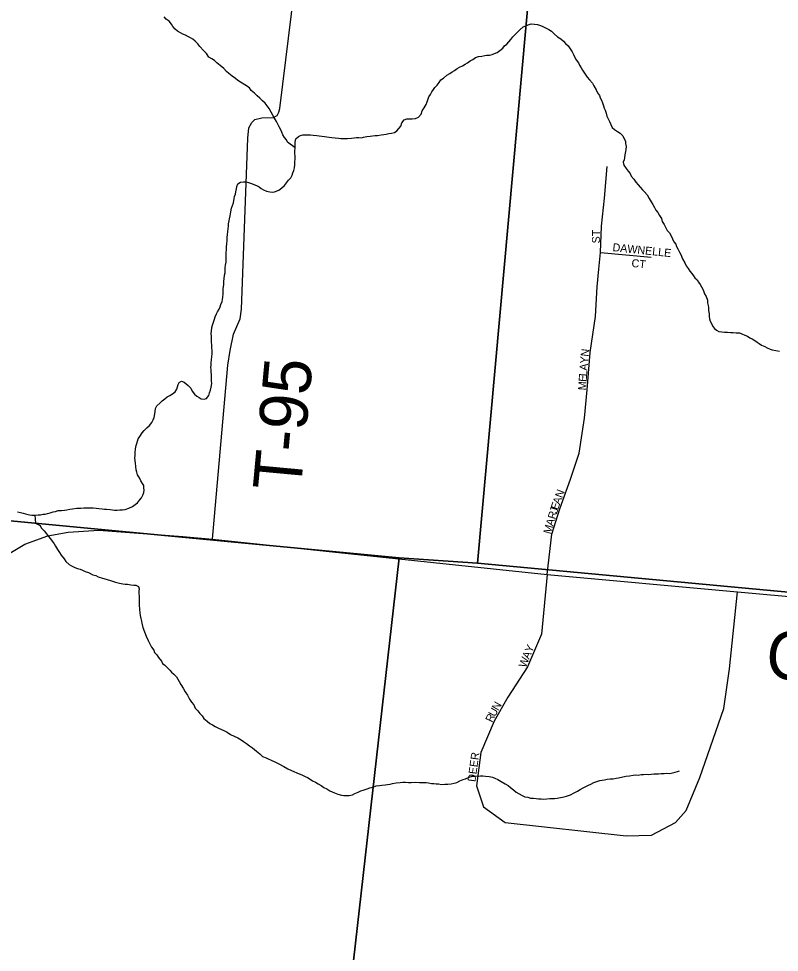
# Model space of a CAD drawing. Extents: x 1310247 to 1664935, y 284496 to 704931.
# Drawn here: x 1500791 to 1505542, y 528049 to 533879 of the extents above; entities that cross this region are included whole.
import ezdxf

# ---------------------------------------------------------------- set-up
doc = ezdxf.new("R2010")
doc.units = 0
for name, color, linetype in [('GM_P_State_Location', 7, 'Continuous'), ('GM_X_County', 7, 'Continuous'), ('GM_X_County_Road_Text', 7, 'Continuous'), ('GM_X_County_Subdivision_Text', 7, 'Continuous'), ('GM_X_Minor_River_Text', 7, 'Continuous'), ('GM_X_State_Location', 7, 'Continuous'), ('GM_X_Township_Road', 7, 'Continuous'), ('GM_X_Township_Subdivision', 7, 'Continuous')]:
    doc.layers.add(name, color=color, linetype=linetype)

msp = doc.modelspace()

# ---------------------------------------------------------------- linework, layer by layer
at = {"layer": 'GM_X_County'}
for points in [[(1504265.1, 537211.9), (1503657, 530478.8), (1503167.8, 530511.9), (1498155.8, 530987.7), (1498759.4, 537695)], [(1504265.1, 537211.9), (1509753.1, 536749.2), (1509752.4, 536705.9), (1509175.9, 529957.5), (1508208, 530053.6), (1503657, 530478.8)], [(1497814.5, 531020.1), (1498155.8, 530987.7), (1503167.8, 530511.9), (1502528.3, 524873.1), (1497307.8, 525426.7)], [(1503657, 530478.8), (1508208, 530053.6), (1507676.2, 524402.8), (1502528.3, 524873.1), (1503167.8, 530511.9)]]:
    msp.add_lwpolyline(points, close=True, dxfattribs=at)
at = {"layer": 'GM_X_County_Road_Text'}
msp.add_lwpolyline([(1497222.8, 527753.9), (1497626.3, 528127.4), (1497701.7, 528213), (1497824.4, 528294.3), (1497954.8, 528382.1), (1498134.3, 528503.5), (1499041.6, 529314), (1499267.1, 529514.8), (1499653, 529854.3), (1499750.5, 529939.5), (1499968.2, 530106.2), (1500141.2, 530197.9), (1500567.4, 530442), (1500829.5, 530598.2), (1500974.2, 530649.9), (1501099.5, 530673.1), (1501291.9, 530684.8), (1501816.2, 530646), (1502000.9, 530629.2), (1504090.8, 530408.3), (1505280.7, 530300.6), (1508204.1, 530036.1)], dxfattribs=at)
at = {"layer": 'GM_X_County_Subdivision_Text'}
msp.add_lwpolyline([(1502000.9, 530629.2), (1502097.5, 531714.6), (1502112.7, 531805.8), (1502133.5, 531909), (1502174.9, 532004.5), (1502183.8, 532064.7), (1502222.2, 533132.2), (1502228.3, 533196.3), (1502246.8, 533229.4), (1502266.7, 533249.4), (1502310.6, 533260.2), (1502383.4, 533260.9), (1502406, 533274.8), (1502416, 533294), (1502422.8, 533316.6), (1502513.1, 534062.2), (1502787.7, 537330.7), (1502875.3, 537325.4), (1502908.7, 537324.7)], dxfattribs=at)
at = {"layer": 'GM_X_Minor_River_Text'}
for points in [[(1502517.5, 533071.7), (1502470.4, 533107.2), (1502462.9, 533121.5), (1502451.3, 533135.9), (1502441.9, 533154.2), (1502434.4, 533170.5), (1502428.8, 533184.7), (1502417.3, 533203), (1502402.3, 533235.6), (1502381.4, 533272.3), (1502368.1, 533294.7), (1502354.8, 533317.2), (1502343.3, 533333.6), (1502329.8, 533350), (1502314.2, 533364.5), (1502296.7, 533383.1), (1502281.1, 533397.6), (1502263.6, 533414.2), (1502244, 533430.8), (1502232.5, 533447.2), (1502203, 533466.1), (1502177.4, 533483), (1502159.6, 533491.5), (1502146, 533504), (1502124.3, 533518.7), (1502102.8, 533535.3), (1502089.1, 533547.8), (1502071.7, 533566.4), (1502050.2, 533585.1), (1502028.6, 533601.8), (1502015.1, 533618.2), (1501997.3, 533626.8), (1501979.6, 533637.3), (1501964.3, 533661.8), (1501944.8, 533680.5), (1501923.5, 533705.2), (1501910, 533721.6), (1501892.5, 533738.2), (1501878.8, 533750.6), (1501865, 533759.1), (1501851.2, 533765.5), (1501833.4, 533776.1), (1501815.6, 533782.7), (1501801.7, 533789.1), (1501784, 533799.7), (1501768.3, 533812.2), (1501754.9, 533830.6), (1501745.3, 533844.9), (1501731.8, 533863.4), (1501712.2, 533876), (1501700.6, 533890.4)], [(1502566.4, 533152.4), (1502580.5, 533153.9), (1502594.5, 533153.5), (1502614.6, 533152.9), (1502630.6, 533150.4), (1502652.7, 533149.7), (1502668.7, 533147.2), (1502684.7, 533144.7), (1502700.7, 533142.2), (1502716.6, 533139.7), (1502730.7, 533139.3), (1502746.7, 533136.8), (1502768.7, 533134.1), (1502788.7, 533131.5), (1502802.8, 533131), (1502824.8, 533130.4), (1502844.9, 533129.7), (1502869.1, 533133), (1502887.3, 533134.4), (1502901.4, 533136), (1502915.4, 533135.6), (1502929.5, 533135.2), (1502945.7, 533138.7), (1502965.9, 533142), (1502986.1, 533145.4), (1503000.2, 533147), (1503018.3, 533148.4), (1503032.4, 533150), (1503054.7, 533153.3), (1503070.8, 533154.8), (1503087, 533158.3), (1503103.2, 533161.9), (1503119.3, 533163.4), (1503137.5, 533168.8), (1503151.9, 533178.4), (1503166.4, 533192), (1503177, 533207.7), (1503183.7, 533227.5), (1503198.4, 533247.1), (1503214.6, 533252.6), (1503230.8, 533254.1), (1503248.8, 533253.5), (1503269, 533254.9), (1503287.4, 533264.4), (1503304, 533281.9), (1503310.8, 533303.7), (1503323.4, 533321.4), (1503336.2, 533343), (1503342.7, 533358.8), (1503353.8, 533390.6), (1503362.3, 533404.3), (1503370.9, 533422.1), (1503381.4, 533435.8), (1503389.9, 533449.6), (1503404.4, 533463.1), (1503417.1, 533480.8), (1503427.6, 533496.5), (1503444.1, 533508), (1503464.7, 533525.4), (1503483.2, 533536.8), (1503497.6, 533546.4), (1503514, 533555.9), (1503530.4, 533567.4), (1503544.7, 533575), (1503563.1, 533584.5), (1503579.5, 533594), (1503593.9, 533603.6), (1503610.4, 533615.1), (1503626.7, 533622.6), (1503645.2, 533636), (1503663.5, 533641.5), (1503683.7, 533644.9), (1503701.9, 533648.3), (1503716, 533649.9), (1503732.1, 533651.4), (1503748.3, 533654.9), (1503762.5, 533660.5), (1503778.9, 533668), (1503795.3, 533679.5), (1503815.9, 533694.9), (1503826.4, 533708.6), (1503840.9, 533720.2), (1503853.4, 533733.8), (1503865.9, 533747.5), (1503876.5, 533765.2), (1503899.4, 533788.5), (1503920.1, 533807.9), (1503942.9, 533827.2), (1503959.2, 533834.8), (1503973.4, 533840.3), (1503991.7, 533845.8), (1504011.8, 533845.2), (1504031.8, 533842.5), (1504049.6, 533836), (1504065.5, 533829.5), (1504081.3, 533821), (1504103, 533810.3), (1504118.8, 533799.8), (1504136.3, 533783.2), (1504155.8, 533764.6), (1504177.5, 533751.9)], [(1504177.5, 533751.9), (1504193.1, 533737.4), (1504206.6, 533722.9), (1504222.2, 533708.4), (1504235.7, 533690), (1504247.2, 533671.6), (1504256.7, 533655.2), (1504264.1, 533637), (1504273.6, 533620.7), (1504287.1, 533602.2), (1504294.6, 533588), (1504304.1, 533571.6), (1504311.7, 533557.4), (1504325.2, 533538.9), (1504342.4, 533514.3), (1504355.9, 533495.9), (1504375.3, 533475.3), (1504382.8, 533459), (1504398.1, 533434.5), (1504405.5, 533416.2), (1504419, 533397.8), (1504422.5, 533383.7), (1504432.1, 533369.3), (1504437.6, 533353.1), (1504443, 533334.9), (1504448.6, 533320.7), (1504454.1, 533306.5), (1504459.6, 533288.3), (1504465, 533270.1), (1504474.4, 533249.8), (1504481.9, 533235.5), (1504489.4, 533217.3), (1504498.8, 533198.9), (1504512.5, 533186.5), (1504530.1, 533173.9), (1504547.9, 533163.4), (1504565.4, 533146.8), (1504571, 533132.6), (1504580.4, 533114.3), (1504581.9, 533098.2), (1504585.3, 533080.1), (1504582.7, 533062.1), (1504580.3, 533048.2), (1504577.6, 533028.2), (1504575, 533010.2), (1504572.5, 532996.3), (1504566, 532982.5), (1504571.5, 532964.3), (1504584.9, 532943.8), (1504598.3, 532925.4), (1504609.9, 532911), (1504617.4, 532894.7), (1504632.9, 532876.2), (1504646.3, 532857.8), (1504659.8, 532841.3), (1504673.4, 532826.9), (1504687, 532810.4), (1504700.6, 532798), (1504716.1, 532779.5), (1504729.3, 532755), (1504740.7, 532734.6), (1504752.2, 532718.2), (1504761.7, 532699.9), (1504771.2, 532683.6), (1504782.7, 532667.2), (1504794.2, 532648.8), (1504805.6, 532630.4), (1504811, 532612.2), (1504822.5, 532593.8), (1504833.9, 532573.4), (1504841.3, 532555.2), (1504854.9, 532540.7), (1504866.3, 532522.3), (1504873.8, 532504.1), (1504883.2, 532485.8), (1504894.8, 532471.4), (1504900.3, 532455.2), (1504907.9, 532440.9), (1504919.2, 532420.5), (1504926.8, 532406.3), (1504937.9, 532377.9), (1504951.2, 532353.4), (1504960.6, 532335.1), (1504972.2, 532318.7), (1504983.7, 532302.3), (1504995.3, 532287.9), (1505004.8, 532273.6), (1505014.4, 532259.3), (1505028.1, 532248.8), (1505037.6, 532232.5), (1505047.2, 532218.2), (1505054.8, 532203.9), (1505066.2, 532185.5), (1505075.5, 532161.2), (1505084.9, 532142.9), (1505092.2, 532120.6), (1505093.7, 532104.5), (1505097.2, 532088.4), (1505098.7, 532074.3), (1505100.2, 532056.2), (1505103.5, 532036.1)], [(1501993.2, 531731.3), (1501995.8, 531749.2), (1501998.4, 531769.2), (1501999, 531785.2), (1501999.5, 531801.2), (1501998.4, 531829.3), (1501996.9, 531843.4), (1501995.3, 531857.4), (1501996, 531877.5), (1501994.5, 531893.5), (1501993.1, 531913.6), (1501995.6, 531927.6), (1501998.3, 531949.5), (1502000.9, 531965.5), (1502007.5, 531983.3), (1502014.2, 532003.2), (1502018.6, 532017), (1502027.3, 532034.8), (1502033.7, 532048.6), (1502042.3, 532064.4), (1502048.9, 532080.2), (1502053.3, 532094.1), (1502062, 532111.9), (1502064.4, 532125.8), (1502066.9, 532139.8), (1502067.6, 532159.8), (1502068.2, 532179.8), (1502068.7, 532193.8), (1502071.4, 532215.8), (1502072.2, 532239.8), (1502074.7, 532253.8), (1502077.5, 532277.7), (1502079.9, 532291.7), (1502080.4, 532307.7), (1502080.9, 532321.7), (1502083.5, 532339.7), (1502086.1, 532357.6), (1502086.7, 532375.6), (1502087.4, 532397.7), (1502088, 532415.7), (1502088.8, 532437.7), (1502089.3, 532455.7), (1502091.8, 532469.7), (1502092.7, 532495.7), (1502093.3, 532513.7), (1502095.8, 532529.7), (1502096.5, 532549.7), (1502099, 532565.6), (1502101.6, 532583.6), (1502102.1, 532597.6), (1502104.7, 532615.6), (1502107.1, 532629.5), (1502111.7, 532647.4), (1502116.6, 532673.3), (1502121.3, 532695.2), (1502125.9, 532711.1), (1502132.5, 532728.9), (1502137.4, 532754.8), (1502139.8, 532768.8), (1502144.3, 532782.7), (1502146.8, 532796.6), (1502151.4, 532816.5), (1502153.9, 532830.4), (1502160.5, 532846.3), (1502176.9, 532857.8), (1502195.1, 532859.2), (1502211.1, 532858.7), (1502227.1, 532856.2), (1502245, 532849.7), (1502258.8, 532843.2), (1502276.7, 532836.7), (1502292.5, 532828.2), (1502306.2, 532817.7), (1502320, 532809.3), (1502339.8, 532800.7), (1502359.8, 532798), (1502373.8, 532795.6), (1502387.9, 532797.2), (1502416.4, 532808.3), (1502434.9, 532821.8), (1502451.5, 532837.3), (1502464.1, 532852.9), (1502476.7, 532870.6), (1502491.2, 532884.2), (1502499.9, 532901.9), (1502504.3, 532915.8), (1502508.8, 532929.7), (1502513.4, 532947.6), (1502516, 532965.6), (1502516.5, 532979.6), (1502517.3, 533005.6), (1502517.8, 533019.6), (1502516.3, 533035.7), (1502516.8, 533051.7), (1502517.5, 533071.7), (1502518.1, 533089.7), (1502518.7, 533107.8), (1502521.4, 533127.7), (1502537.9, 533143.2), (1502552.2, 533148.8), (1502566.4, 533152.4)], [(1505103.5, 532036.1), (1505102.9, 532018.1), (1505106.5, 532003.9), (1505110, 531989.8), (1505117.6, 531975.6), (1505127, 531957.2), (1505136.6, 531942.9), (1505150.3, 531932.5), (1505164.2, 531926), (1505182.2, 531923.5), (1505200.2, 531920.9), (1505218.3, 531920.3), (1505236.3, 531919.8), (1505254.4, 531919.2), (1505272.4, 531916.7), (1505292.5, 531916), (1505308.4, 531911.5), (1505326.2, 531903), (1505344, 531896.4), (1505357.8, 531886), (1505371.6, 531879.5), (1505389.4, 531869), (1505403.1, 531858.5), (1505416.9, 531850.1), (1505430.6, 531839.7), (1505450.4, 531831), (1505466.2, 531822.5), (1505484, 531813.9), (1505498, 531811.5), (1505519.9, 531806.8), (1505541.9, 531802.2)], [(1501006.1, 530799.8), (1501020.2, 530801.3), (1501038.5, 530806.8), (1501058.6, 530808.2), (1501076.8, 530809.6), (1501090.9, 530811.2), (1501111.2, 530816.6), (1501127.3, 530818.1), (1501153.5, 530821.3), (1501179.7, 530822.5), (1501197.8, 530823.9), (1501213.9, 530823.4), (1501234, 530824.8), (1501256.1, 530824.1), (1501274.1, 530821.6), (1501292.2, 530821), (1501312.2, 530818.4), (1501326.1, 530816), (1501340.2, 530815.5), (1501362.2, 530812.8), (1501376.2, 530812.4), (1501390.2, 530810), (1501406.3, 530809.5), (1501422.4, 530811), (1501438.5, 530812.5), (1501456.7, 530813.9), (1501479, 530821.3), (1501501.5, 530832.6), (1501517.9, 530844.1), (1501532.4, 530855.7), (1501545, 530871.3), (1501557.5, 530887), (1501566.1, 530902.8), (1501572.7, 530920.6), (1501575.2, 530934.5), (1501573.6, 530948.6), (1501572.1, 530962.7), (1501564.5, 530976.9), (1501555, 530993.3), (1501545.6, 531011.6), (1501534.1, 531030), (1501528.6, 531046.2), (1501525.1, 531062.3), (1501521.8, 531082.5), (1501520.4, 531102.6), (1501518.9, 531118.6), (1501517.5, 531136.7), (1501518, 531150.7), (1501518.5, 531166.8), (1501521.4, 531192.7), (1501524, 531212.7), (1501528.5, 531226.6), (1501533, 531240.4), (1501537.5, 531254.3), (1501548, 531270), (1501562.8, 531291.6), (1501575.4, 531307.3), (1501591.9, 531322.8), (1501608.5, 531338.3), (1501623.2, 531357.9), (1501631.8, 531373.7), (1501636.3, 531387.6), (1501641.1, 531411.5), (1501643.5, 531425.4), (1501646.1, 531443.4), (1501654.8, 531461.1), (1501673.4, 531478.6), (1501687.9, 531492.2), (1501704.5, 531505.7), (1501718.9, 531517.3), (1501735.2, 531524.8), (1501751.7, 531536.3), (1501768.1, 531547.8), (1501778.8, 531565.5), (1501783.2, 531579.4), (1501787.7, 531593.3), (1501794.2, 531607.1), (1501808.5, 531614.7), (1501824.4, 531608.2), (1501849.8, 531587.4), (1501865.3, 531570.9), (1501874.8, 531552.5), (1501890.2, 531534), (1501903.9, 531521.6), (1501917.7, 531513.2), (1501931.5, 531504.7), (1501949.5, 531502.2), (1501963.7, 531507.7), (1501978.4, 531525.3), (1501982.9, 531541.2), (1501989.5, 531559), (1501994.1, 531576.9), (1501996.9, 531600.9), (1501995.4, 531617), (1501996, 531635), (1501994.7, 531655.1), (1501993.3, 531673.1), (1501993.7, 531687.2), (1501992.2, 531701.2), (1501992.6, 531715.2), (1501993.2, 531731.3)], [(1500783.1, 530798.7), (1500803, 530794), (1500819, 530791.5), (1500832.9, 530787.1), (1500858.8, 530780.3), (1500872.8, 530777.8), (1500892.9, 530779.2), (1500913.1, 530780.6), (1500927.1, 530780.2), (1500943.3, 530783.7), (1500957.4, 530785.2), (1500971.6, 530788.8), (1500987.8, 530792.3), (1501006.1, 530799.8)], [(1500892.9, 530779.2), (1500897, 530729), (1500924.9, 530714.1), (1500932.5, 530699.8), (1500950, 530681.3), (1500965.4, 530660.8), (1500976.9, 530644.4), (1500990.5, 530629.9), (1501000.1, 530615.6), (1501013.6, 530599.1), (1501021.2, 530584.9), (1501032.6, 530564.5), (1501046, 530546), (1501057.5, 530527.6), (1501074.8, 530505.1), (1501086.3, 530488.7), (1501105.8, 530470), (1501121.6, 530461.5), (1501141.3, 530450.9), (1501159.3, 530446.3), (1501175.2, 530441.8), (1501189.1, 530435.4), (1501206.9, 530426.8), (1501226.7, 530420.2), (1501254.4, 530405.3), (1501272.3, 530400.8), (1501288.1, 530392.3), (1501314, 530385.5), (1501337.9, 530378.7), (1501371.7, 530367.7), (1501395.6, 530360.9), (1501421.5, 530354.1), (1501441.4, 530349.4), (1501455.4, 530347), (1501471.5, 530346.5), (1501491.5, 530343.9), (1501509.5, 530341.3), (1501523.5, 530340.9), (1501539.3, 530332.4), (1501542.9, 530318.3), (1501542.4, 530304.3), (1501541.9, 530290.2), (1501543.4, 530272.2), (1501542.6, 530250.1), (1501543.6, 530218), (1501546.7, 530189.9), (1501548, 530167.8), (1501549.4, 530151.7), (1501554.9, 530133.5), (1501558.4, 530117.4), (1501559.9, 530103.3), (1501567.1, 530077), (1501576.3, 530050.7), (1501587.4, 530022.3), (1501600.6, 529995.8), (1501610, 529975.5), (1501621.4, 529955.1), (1501634.7, 529934.6), (1501640.3, 529920.4), (1501653.9, 529906), (1501665.4, 529889.6), (1501682.8, 529867), (1501690.3, 529852.8), (1501704, 529842.3), (1501721.6, 529825.8), (1501735.2, 529811.3), (1501744.7, 529797), (1501760.5, 529786.5), (1501775.9, 529767.9), (1501785.5, 529753.6), (1501793.1, 529739.4), (1501804.5, 529721), (1501817.9, 529698.5), (1501831.2, 529676.1), (1501844.5, 529653.6), (1501857.8, 529629.1), (1501871.2, 529610.7), (1501884.8, 529594.2), (1501894.2, 529573.9), (1501909.7, 529557.4), (1501923.1, 529538.9), (1501936.7, 529524.5), (1501948.2, 529508.1), (1501967.8, 529491.5), (1501985.4, 529476.9), (1502001.2, 529468.4), (1502018.9, 529457.8), (1502038.7, 529449.2), (1502072.4, 529434.1), (1502094.2, 529423.4), (1502113.8, 529408.8), (1502137.5, 529398), (1502159.3, 529387.3), (1502181, 529374.7), (1502194.7, 529364.2), (1502214.4, 529351.6), (1502232, 529339), (1502251.7, 529326.4), (1502277.2, 529305.5), (1502296.7, 529288.9), (1502314.2, 529272.3)], [(1502314.2, 529272.3), (1502336.1, 529263.6), (1502349.9, 529257.2), (1502367.7, 529248.6), (1502391.5, 529237.9), (1502411.2, 529227.2), (1502446.7, 529208.1), (1502472.4, 529195.3), (1502494.2, 529184.6), (1502510.1, 529178.1), (1502527.9, 529169.5), (1502543.7, 529163), (1502559.6, 529156.5), (1502581.3, 529145.8), (1502595.2, 529139.4), (1502611, 529130.9), (1502626.7, 529120.4), (1502644.5, 529111.8), (1502662.3, 529101.2), (1502680, 529090.7), (1502697.7, 529078.1), (1502715.5, 529069.5), (1502735.1, 529056.9), (1502749, 529050.5), (1502762.8, 529044), (1502784.7, 529035.3), (1502806.6, 529030.7), (1502822.6, 529028.2), (1502840.7, 529027.6), (1502854.7, 529027.2), (1502875, 529032.5), (1502891.3, 529040.1), (1502911.7, 529049.5), (1502928, 529057), (1502942.2, 529060.5), (1502966.6, 529069.8), (1502984.9, 529075.3), (1503005.2, 529080.6), (1503023.5, 529088.1), (1503045.6, 529089.4), (1503059.8, 529093), (1503080, 529094.4), (1503094.1, 529095.9), (1503110.3, 529099.4), (1503126.5, 529103), (1503148.7, 529106.3), (1503172.9, 529109.5), (1503191, 529111), (1503207.1, 529110.5), (1503225.1, 529109.9), (1503243.2, 529109.4), (1503267.4, 529110.6), (1503295.5, 529109.8), (1503317.5, 529109.1), (1503335.6, 529108.5), (1503351.6, 529106), (1503369.6, 529103.5), (1503383.7, 529103), (1503399.6, 529100.5), (1503413.7, 529100.1), (1503431.7, 529097.5), (1503451.8, 529098.9), (1503471.9, 529098.3), (1503492.1, 529101.7), (1503510.3, 529105.1), (1503528.5, 529108.6), (1503547, 529120), (1503567.3, 529127.4), (1503581.5, 529133), (1503604, 529142.3), (1503626.2, 529147.7), (1503644.4, 529149.1), (1503676.5, 529150.1), (1503690.6, 529149.7), (1503706.7, 529149.2), (1503728.7, 529146.5), (1503750.6, 529141.8), (1503764.5, 529135.4), (1503784.3, 529126.8), (1503804, 529116.1), (1503829.7, 529101.3), (1503847.4, 529090.7), (1503863.1, 529078.2), (1503880.7, 529063.7), (1503898.3, 529049.1), (1503916, 529038.5), (1503935.7, 529027.9), (1503951.5, 529019.4), (1503971.6, 529016.7), (1503987.5, 529012.2), (1504005.5, 529011.7), (1504023.5, 529009.1), (1504037.5, 529006.7), (1504053.6, 529006.2), (1504071.7, 529005.6), (1504089.8, 529007.1), (1504107.9, 529008.5), (1504124, 529010), (1504138.1, 529009.6), (1504154.2, 529011.1), (1504174.4, 529014.5)], [(1504174.4, 529014.5), (1504188.6, 529018.1), (1504212.9, 529023.3), (1504237.3, 529032.6), (1504259.8, 529043.9), (1504282.2, 529055.3), (1504298.6, 529064.8), (1504317.1, 529076.2), (1504333.4, 529083.7), (1504349.8, 529093.3), (1504364, 529098.8), (1504382.4, 529108.3), (1504402.8, 529115.7), (1504421, 529121.1), (1504435.2, 529122.7), (1504449.3, 529126.3), (1504467.5, 529129.7), (1504485.7, 529131.2), (1504503.8, 529132.6), (1504522, 529136), (1504538.1, 529137.6), (1504582.7, 529148.2), (1504606.9, 529151.5), (1504629.1, 529154.8), (1504643.2, 529156.4), (1504659.3, 529155.9), (1504679.5, 529159.2), (1504693.5, 529158.8), (1504709.7, 529160.3), (1504723.7, 529159.9), (1504741.8, 529161.3), (1504758, 529162.8), (1504772, 529162.4), (1504788.1, 529163.9), (1504804.3, 529165.4), (1504822.3, 529164.9), (1504836.4, 529166.4), (1504858.5, 529165.8), (1504874.7, 529169.3), (1504890.9, 529172.8), (1504905.1, 529178.3), (1504919.3, 529181.9)]]:
    msp.add_lwpolyline(points, dxfattribs=at)
at = {"layer": 'GM_X_State_Location'}
for points in [[(1504414.5, 532313.5), (1504425.4, 532417.9), (1504431, 532582.5), (1504450.5, 532758.2), (1504467.2, 532956.3)], [(1504425.4, 532417.9), (1504741.3, 532388.4)], [(1504090.8, 530408.3), (1504121.4, 530660.7), (1504171.6, 530816.9), (1504238.5, 531003.8), (1504291.5, 531165.5), (1504325, 531383.1), (1504341.7, 531561.6), (1504361.2, 531793.1), (1504394.7, 532019), (1504403.1, 532203.1), (1504414.5, 532313.5)], [(1504090.8, 530408.3), (1504057.2, 530035.9), (1503968, 529832.3), (1503845.2, 529642.6), (1503761.6, 529492), (1503677.9, 529296.8), (1503650, 529087.6), (1503694.6, 528956.5), (1503828.5, 528858.9), (1504584.4, 528775.2), (1504743.3, 528780.8), (1504894, 528858.9), (1504960.9, 528934.2), (1505044.6, 529140.6), (1505195.2, 529570.1), (1505231.5, 529818.4), (1505280.7, 530300.6)]]:
    msp.add_lwpolyline(points, dxfattribs=at)

# ---------------------------------------------------------------- texts
at = {"layer": 'GM_P_State_Location'}
for s, rotation, p in [('ST', 90, (1504422, 532475.3)), ('DAWNELLE', 354.06887, (1504498.3, 532427.5)), ('CT', 353.66381, (1504616.5, 532328.8)), ('N', 83.14333, (1504349.7, 531766.4)), ('Y', 85.71193, (1504346.5, 531723.2)), ('A', 85.72478, (1504343.2, 531679.3)), ('E', 85.7348, (1504337.9, 531609.1)), ('L', 85.70607, (1504340.6, 531644.2)), ('M', 85.71584, (1504334, 531556.4)), ('N', 69.68445, (1504186, 530882)), ('A', 69.75354, (1504170.8, 530840.7)), ('J', 73.09975, (1504153.3, 530787)), ('E', 71.22817, (1504159.6, 530807.7)), ('R', 73.40762, (1504142, 530749.2)), ('M', 73.41414, (1504114.4, 530656.4)), ('A', 73.39706, (1504129.4, 530707)), ('Y', 66.19287, (1503996.2, 529915.1)), ('W', 69.90053, (1503959.1, 529822)), ('A', 66.20169, (1503978.5, 529874.9)), ('N', 60.64819, (1503786.5, 529553.9)), ('R', 64.65151, (1503748.6, 529480.4)), ('U', 61.00058, (1503765.2, 529515.4)), ('DEER', 82.09696, (1503643.2, 529110.6))]:
    msp.add_text(s, height=50, rotation=rotation, dxfattribs=at).set_placement(p)
at = {"layer": 'GM_X_Township_Road'}
msp.add_text('C-12', height=300, rotation=354.83691, dxfattribs=at).set_placement((1505449.3, 529765))
at = {"layer": 'GM_X_Township_Subdivision'}
msp.add_text('T-95', height=300, rotation=84.71021, dxfattribs=at).set_placement((1502551.9, 530922.5))

doc.saveas('drawing.dxf')
